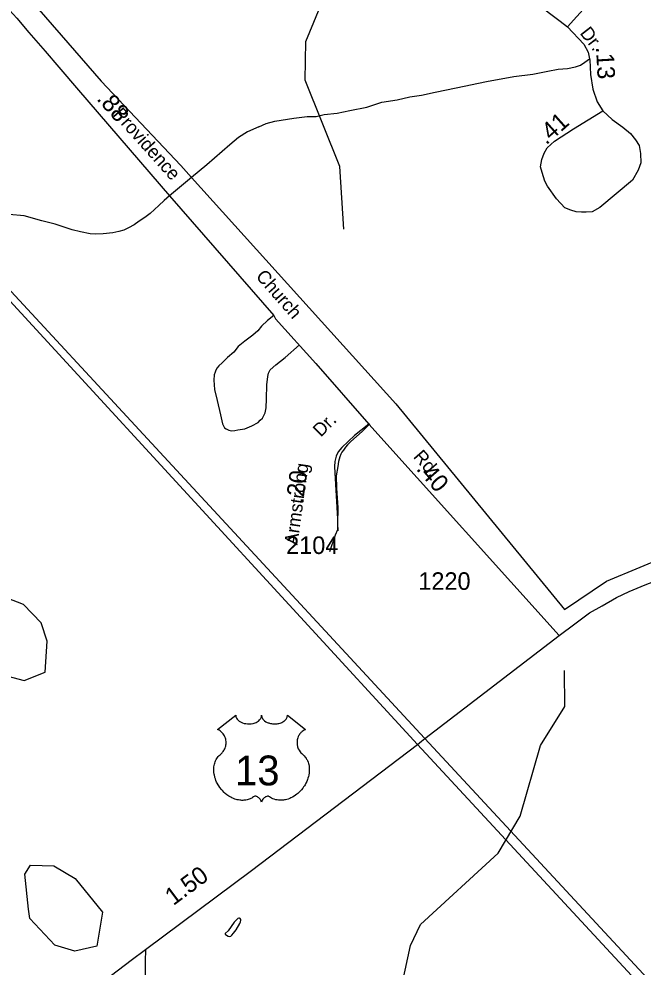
# Model space of a CAD drawing. Extents: x 2206922 to 2357709, y 510027 to 673830.
# Drawn here: x 2274218 to 2278661, y 569360 to 576114 of the extents above; entities that cross this region are included whole.
import ezdxf

# ---------------------------------------------------------------- set-up
doc = ezdxf.new("R2010")
doc.units = 0
for name, color, linetype in [('Exist Boundary Political Urban Extension UEB', 7, 'Continuous'), ('Exist Hydrographic Creek Single Shore', 7, 'Continuous'), ('Exist Hydrographic Misc Water Feature', 7, 'Continuous'), ('Exist Hydrographic Pond Under 1500 Sq Ft', 7, 'Continuous'), ('Exist Road Non-System Type 51', 7, 'Continuous'), ('Exist Road Primary US Attributed', 7, 'Continuous'), ('Exist Road Primary US Mileage Tenths English Label', 7, 'Continuous'), ('Exist Road Primary US Shield CELL', 7, 'Continuous'), ('Exist Road Primary US Shield Number Label', 7, 'Continuous'), ('Exist Road Secondary Mileage Hundredths English Label', 7, 'Continuous'), ('Exist Road Secondary Type 51 Attributed', 7, 'Continuous'), ('Exist Road Secondary Type 51 Label', 7, 'Continuous'), ('Exist Road Secondary Type 51 Number Label', 7, 'Continuous'), ('Exist Utilities Electrical Transmission Line', 7, 'Continuous')]:
    doc.layers.add(name, color=color, linetype=linetype)

msp = doc.modelspace()

# ---------------------------------------------------------------- linework, layer by layer
at = {"layer": 'Exist Boundary Political Urban Extension UEB'}
for points in [[(2274279.2, 576941.1), (2274204.2, 576769.8), (2274170.9, 576403.5), (2274803.7, 575670.9), (2275369.9, 575071.5), (2275447.3, 574985.8)], [(2275447.3, 574985.8), (2276902, 573373.2), (2278101, 571907.9), (2278400.8, 572107.7), (2279599.8, 572607.2), (2280599, 573040.1), (2280739, 573000.2)]]:
    msp.add_lwpolyline(points, dxfattribs=at)
at = {"layer": 'Exist Hydrographic Creek Single Shore'}
msp.add_lwpolyline([(2276804.6, 568579.4), (2277004.8, 569513.4), (2277077.8, 569662.8), (2277630.8, 570169.8), (2277786.8, 570435.5), (2277931.8, 570937.7), (2278104.7, 571216.3), (2278101.8, 571472.1)], dxfattribs=at)
at = {"layer": 'Exist Hydrographic Misc Water Feature'}
for points in [[(2276531.7, 574616.2), (2276502.8, 575062.8), (2276254.7, 575677.7), (2276260.6, 575953.1), (2276391.6, 576271.9)], [(2275764.2, 569624.2), (2275790.2, 569670.2), (2275795.6, 569682.4), (2275797.6, 569692.6), (2275797.8, 569698.3), (2275793.7, 569704.5), (2275787.6, 569708.3), (2275783.3, 569708.1), (2275775.3, 569706.1), (2275749.6, 569680), (2275706.6, 569617.5), (2275686.5, 569599.4), (2275686.9, 569593.3), (2275694.9, 569585.6), (2275706.6, 569579.8), (2275716.6, 569577.9), (2275726.7, 569580), (2275734.7, 569587.7), (2275746.6, 569602.1), (2275764.2, 569624.2)]]:
    msp.add_lwpolyline(points, dxfattribs=at)
at = {"layer": 'Exist Hydrographic Pond Under 1500 Sq Ft'}
for points in [[(2274254.6, 571402.2), (2274403.7, 571461.5), (2274418.6, 571681), (2274375.8, 571813.1), (2274249.7, 571943.5), (2274057.7, 572016.3), (2273899.7, 571983.4), (2273825.6, 571906.2), (2273852.7, 571699), (2274054.7, 571452.2), (2274254.6, 571402.2)], [(2274614.7, 569473.2), (2274472.8, 569515.4), (2274295.6, 569705.9), (2274286.8, 569771.7), (2274259.7, 570021.5), (2274300.7, 570086.2), (2274466.6, 570079.6), (2274617.7, 569991.3), (2274811.7, 569751.2), (2274772.8, 569509.3), (2274614.7, 569473.2)]]:
    msp.add_lwpolyline(points, dxfattribs=at)
at = {"layer": 'Exist Road Non-System Type 51'}
msp.add_line((2275447.3, 574985.8), (2275289.7, 574853.7), dxfattribs=at)
for points in [[(2275925.2, 575345.9), (2275978.1, 575369.7), (2276039, 575385.6), (2276174, 575406.8), (2276269.4, 575420), (2276332.9, 575420), (2276391.2, 575433.3), (2276483.8, 575443.9), (2276573.9, 575462.4), (2276695.7, 575486.3), (2276801.6, 575520.7), (2276910.1, 575539.3), (2277000.1, 575560.5), (2277084.9, 575571.1), (2277180.2, 575592.2), (2277331.1, 575624), (2277545.6, 575669.1), (2277741.5, 575703.5), (2277876.6, 575722.1), (2277982.5, 575743.3), (2278056.6, 575756.5), (2278122.8, 575761.8), (2278181.1, 575772.4), (2278215.5, 575785.6), (2278247.4, 575806.8), (2278279.9, 575830.7)], [(2275925.2, 575345.9), (2275845.7, 575310.5), (2275780.4, 575269.9), (2275720.4, 575218.7), (2275554.5, 575075.6), (2275447.3, 574985.8)], [(2275289.7, 574853.7), (2275252.6, 574821.3), (2275213.8, 574784.2), (2275183.8, 574756), (2275152, 574729.5), (2275114.9, 574699.4), (2275074.3, 574673), (2275039, 574648.2), (2274998.4, 574625.3), (2274964.9, 574609.4), (2274929.6, 574600.5), (2274885.5, 574589.9), (2274818.4, 574584.6), (2274763.7, 574581.1), (2274724.8, 574582.9), (2274656, 574597), (2274596, 574612.9), (2274475.9, 574651.8), (2274380.6, 574676.5), (2274255.3, 574711.8), (2274149.4, 574720.6)], [(2276033.7, 574000.5), (2275987.8, 573965.2), (2275943.7, 573924.5), (2275919, 573892.7), (2275883.7, 573861), (2275827.2, 573818.6), (2275779.5, 573779.7), (2275747.7, 573740.9), (2275703.6, 573702), (2275664.8, 573664.9), (2275641.8, 573643.7), (2275629.5, 573627.8), (2275618.9, 573611.9), (2275615.4, 573597.8), (2275608.3, 573578.4), (2275604.8, 573541.3), (2275610.1, 573474.2), (2275629.5, 573396.5), (2275652.4, 573294), (2275666.6, 573230.4), (2275682.4, 573200.4), (2275693, 573195.1), (2275701.9, 573189.8), (2275712.4, 573184.5), (2275730.1, 573181), (2275754.8, 573182.7), (2275776, 573188), (2275825.4, 573195.1), (2275876.6, 573214.5), (2275920.7, 573239.3), (2275934.9, 573255.2), (2275952.5, 573271.1), (2275970.2, 573308.1), (2275977.2, 573343.5), (2275980.8, 573408.8), (2275982.5, 573507.7), (2275989.6, 573567.8), (2275994.9, 573590.7), (2276007.2, 573615.5), (2276047.8, 573650.8), (2276113.1, 573702), (2276215.5, 573793.8)], [(2276716.8, 573228.7), (2276662.1, 573175.7), (2276580.9, 573103.3), (2276558, 573080.3), (2276542.1, 573062.6), (2276528, 573043.2), (2276517.4, 573027.3), (2276508.5, 573013.2), (2276501.5, 572993.8), (2276492.7, 572962), (2276487.4, 572926.6), (2276476.8, 572859.5), (2276478.5, 572771.2), (2276487.4, 572631.7), (2276485.6, 572520.4), (2276487.4, 572467.4)], [(2275118.2, 569484.2), (2275117.1, 569398.3), (2275116.5, 569232.4), (2275122.1, 569032.6), (2275125.1, 568924.6), (2275131.1, 568836), (2275140.1, 568803), (2275153.6, 568785), (2275285.9, 568654.4), (2275491.1, 568451.8), (2275606.6, 568343.8), (2275648.6, 568304.8), (2275708.6, 568244.8), (2275818.1, 568177.2), (2275837.5, 568157.7), (2275864.5, 568127.7), (2275942.5, 567985.1), (2275963.5, 567946.1), (2275978.5, 567929.6), (2275992, 567913.1), (2276006.5, 567903.6)]]:
    msp.add_lwpolyline(points, dxfattribs=at)
at = {"layer": 'Exist Road Primary US Attributed'}
for points in [[(2278063.5, 571722.8), (2278176.7, 571803.7), (2278279.8, 571882.6), (2278369.4, 571933.5), (2278472.7, 571992.4), (2278562.4, 572035.2), (2278676.2, 572082.4), (2278780.3, 572123), (2278861.5, 572154.8), (2279159.9, 572274.9), (2279544.7, 572425.1), (2280000, 572618.5), (2280201.1, 572698.2), (2280508.6, 572815.6)], [(2274878, 569302.2), (2275016.9, 569409.3), (2275118.2, 569484.2), (2275874.5, 570047.1), (2277054.9, 570946.3), (2277083.2, 570967.9), (2277108, 570986.9), (2278063.5, 571722.8)]]:
    msp.add_lwpolyline(points, dxfattribs=at)
at = {"layer": 'Exist Road Primary US Shield CELL'}
msp.add_lwpolyline([(2275761.2, 571153.3), (2275761.6, 571148), (2275762.9, 571141.7), (2275763.8, 571138.4), (2275766.8, 571132.2), (2275771.7, 571124.8), (2275778.5, 571117.6), (2275786.1, 571111.3), (2275791.3, 571107.9), (2275800.1, 571103.2), (2275810, 571099), (2275821.1, 571095.9), (2275832.4, 571093.6), (2275844.8, 571092.2), (2275857, 571092), (2275870.2, 571093), (2275884.8, 571095.8), (2275891.6, 571097.5), (2275899.1, 571100.1), (2275906.1, 571103), (2275913.8, 571107.1), (2275919.9, 571111.1), (2275924.7, 571114.5), (2275931.6, 571121.1), (2275937, 571127.8), (2275939.3, 571131.6), (2275941.3, 571135.3), (2275944, 571143), (2275944.7, 571146.5), (2275945.3, 571153.6), (2275945.7, 571147.6), (2275946.3, 571143.9), (2275947.3, 571140.2), (2275948.8, 571136.4), (2275951.5, 571130.9), (2275954.6, 571126.3), (2275960.3, 571119.6), (2275963.9, 571116.2), (2275967.2, 571113.6), (2275975.9, 571107.6), (2275986.1, 571102.4), (2275991.1, 571100.2), (2275996.3, 571098.4), (2276002.8, 571096.4), (2276009.6, 571094.8), (2276016.3, 571093.7), (2276023.1, 571092.7), (2276030.1, 571092.1), (2276035.8, 571092), (2276042.8, 571092.1), (2276049.2, 571092.4), (2276055.8, 571093.2), (2276063.1, 571094.4), (2276069, 571095.7), (2276076.7, 571097.8), (2276083.7, 571100.3), (2276089.8, 571102.9), (2276097.8, 571107.1), (2276104.3, 571111.1), (2276109, 571114.9), (2276114.6, 571120.1), (2276119.9, 571126.3), (2276123, 571130.7), (2276125.2, 571135.4), (2276127.3, 571140.2), (2276128.5, 571145.4), (2276129.2, 571149.9), (2276129.3, 571153.7), (2276257.9, 571051.3), (2276254.8, 571050.1), (2276247.9, 571046.7), (2276242.3, 571043.4), (2276233.5, 571037.2), (2276229.7, 571033.8), (2276225.9, 571030.2), (2276222.4, 571026.4), (2276219.3, 571022.8), (2276215.6, 571017.7), (2276212.2, 571012.5), (2276209, 571006.8), (2276206.6, 571001.9), (2276202.6, 570991.5), (2276200.7, 570985), (2276199.5, 570979.4), (2276198, 570968), (2276197.6, 570962.5), (2276197.6, 570957.1), (2276197.9, 570951.4), (2276198.5, 570945.9), (2276199.4, 570940.2), (2276200.3, 570935.2), (2276201.9, 570929.1), (2276204.2, 570921.9), (2276207, 570915), (2276212.9, 570903.8), (2276220.5, 570892.4), (2276225.9, 570886.1), (2276231.2, 570880.6), (2276239.1, 570873.9), (2276243.4, 570870.1), (2276248.3, 570865.2), (2276256.4, 570855.8), (2276259.7, 570851.4), (2276263, 570846.5), (2276266, 570841.4), (2276269, 570835.9), (2276271.5, 570831.1), (2276276, 570820.1), (2276279.3, 570809.4), (2276280.8, 570803.8), (2276283.2, 570791.1), (2276284.1, 570784.9), (2276285.1, 570772.6), (2276285.1, 570757.7), (2276284, 570743.6), (2276281.3, 570727.1), (2276279.1, 570717.2), (2276275.8, 570705.7), (2276272.5, 570695.8), (2276266.6, 570681.1), (2276261.4, 570670.5), (2276254.7, 570658), (2276250, 570650.5), (2276244.6, 570642.4), (2276237.9, 570633.2), (2276230, 570623.3), (2276220.5, 570612.9), (2276212.8, 570605.2), (2276202.8, 570596.2), (2276196.7, 570591.2), (2276188, 570584.7), (2276176.2, 570576.8), (2276164.5, 570570), (2276154.6, 570564.9), (2276145.7, 570561.1), (2276134.4, 570556.8), (2276115.4, 570551.6), (2276108.5, 570550.1), (2276100.3, 570548.9), (2276092.6, 570548.1), (2276085.1, 570547.7), (2276075.1, 570547.7), (2276065.2, 570548.4), (2276055.7, 570549.8), (2276046, 570551.9), (2276035.7, 570554.9), (2276026.4, 570558.6), (2276017, 570563.2), (2276001.1, 570573.2), (2275996.5, 570575.6), (2275993.9, 570576.3), (2275987.7, 570576.6), (2275982, 570575.4), (2275976, 570573.1), (2275972.5, 570571.2), (2275967.7, 570568), (2275964.1, 570565.2), (2275959.7, 570561), (2275956.6, 570557.5), (2275954.3, 570554.7), (2275949.8, 570547.7), (2275948.2, 570544.3), (2275946.6, 570540), (2275945.1, 570533.6), (2275943.1, 570541.7), (2275940.7, 570547), (2275938, 570551.6), (2275935.1, 570555.6), (2275930.7, 570560.8), (2275926.6, 570564.6), (2275921.8, 570568.6), (2275916.6, 570571.7), (2275912.5, 570573.8), (2275908.7, 570575.3), (2275904, 570576.4), (2275900.2, 570576.7), (2275897.1, 570576.6), (2275892.8, 570575.7), (2275887, 570571.5), (2275881.5, 570567.7), (2275875.5, 570563.9), (2275868.4, 570560.1), (2275863.1, 570557.7), (2275856.9, 570555.3), (2275849.6, 570552.8), (2275841.7, 570550.8), (2275833.6, 570549.2), (2275826.5, 570548.1), (2275818.8, 570547.4), (2275811.9, 570547.2), (2275804.7, 570547.2), (2275797.9, 570547.8), (2275790.1, 570548.4), (2275780.4, 570549.9), (2275772.3, 570551.7), (2275763.8, 570554), (2275755.1, 570556.7), (2275745.7, 570560.3), (2275734, 570565.4), (2275725.9, 570569.6), (2275713.1, 570576.9), (2275698, 570587.3), (2275686.7, 570596.5), (2275678.4, 570604.1), (2275666.1, 570616.5), (2275659, 570624.7), (2275647.7, 570639.2), (2275640.5, 570649.8), (2275635.8, 570657.6), (2275629, 570670), (2275625.2, 570677.8), (2275620.3, 570689.2), (2275616.5, 570699.7), (2275613.3, 570709.5), (2275611.6, 570715.8), (2275609.2, 570726.9), (2275607.7, 570734.7), (2275606.3, 570745.4), (2275605.5, 570756.7), (2275605.3, 570767.1), (2275605.6, 570775.8), (2275606.6, 570785.9), (2275608.3, 570796.6), (2275610.3, 570805.8), (2275612.2, 570812.4), (2275614.9, 570820.5), (2275618.5, 570829.4), (2275622.8, 570837.9), (2275626.8, 570844.9), (2275631.9, 570852.5), (2275636.9, 570859), (2275643.5, 570866.1), (2275650.3, 570872.7), (2275656.6, 570877.8), (2275664.1, 570885.1), (2275667.9, 570889.5), (2275672.6, 570895.6), (2275676.3, 570901.3), (2275679.3, 570906.4), (2275683.2, 570913.9), (2275685.5, 570919.6), (2275688.5, 570928.2), (2275690, 570934.3), (2275691.5, 570942.1), (2275692.5, 570949.5), (2275692.9, 570958.7), (2275692.6, 570966.3), (2275691.7, 570975.2), (2275690, 570983.7), (2275688, 570991.1), (2275684.8, 570999.7), (2275681.9, 571005.9), (2275676.9, 571014.3), (2275671.5, 571022.1), (2275665.8, 571028.5), (2275660.1, 571034.2), (2275654.6, 571038.5), (2275649.4, 571042.2), (2275642.9, 571046.2), (2275636.6, 571049.3), (2275632.6, 571050.9)], close=True, dxfattribs=at)
at = {"layer": 'Exist Road Secondary Type 51 Attributed'}
msp.add_line((2276708.8, 573228.4), (2278063.5, 571722.8), dxfattribs=at)
for points in [[(2278620.4, 577163.2), (2278589.6, 576990.8), (2278547.5, 576745.2), (2278507, 576600.6), (2278467.2, 576506.3), (2278410.2, 576386.3), (2278322.4, 576280.9), (2278123.4, 576058.2)], [(2274157.6, 576962.5), (2274121.1, 576827.7), (2274099.9, 576762.3), (2274064.6, 576638.7), (2274036.4, 576529.2), (2274027.6, 576463.9), (2274029.3, 576402), (2274034.6, 576364.9), (2274052.3, 576320.8), (2274073.5, 576276.6), (2274101.7, 576236), (2274151.1, 576176), (2274202.3, 576119.4), (2274288.8, 576018.8), (2274403.6, 575884.5), (2274502.4, 575771.5), (2274641.9, 575607.3), (2275289.7, 574853.7), (2276033.7, 574000.5), (2276044.4, 573978.8), (2276331.6, 573660.4), (2276708.8, 573228.4)], [(2277781, 576294), (2277899, 576228.4), (2278070.2, 576099), (2278123.4, 576058.2)], [(2278123.4, 576058.2), (2278240.4, 575935.2), (2278269.7, 575876.6), (2278279.9, 575830.7), (2278281.4, 575823.9), (2278287.3, 575718.5), (2278304.8, 575613), (2278334.1, 575525.1), (2278375.1, 575460.7)], [(2277982, 574923.2), (2277961.9, 574958.7), (2277942.6, 575019.5), (2277931.5, 575060.9), (2277939.8, 575113.4), (2277956.4, 575157.6), (2277978.4, 575196.3), (2278030.9, 575243.2), (2278166.1, 575331.6), (2278375.1, 575460.7)], [(2278375.1, 575460.7), (2278442.1, 575397.9), (2278516.7, 575342.6), (2278571.9, 575298.4), (2278607.7, 575254.3), (2278632.6, 575212.8), (2278643.6, 575154.8), (2278646.4, 575088.5), (2278627.1, 575036.1), (2278585.7, 574967)], [(2278585.7, 574967), (2278353.8, 574770.9), (2278298.6, 574740.5), (2278257.2, 574737.8), (2278224.1, 574737.8), (2278185.4, 574740.5), (2278146.8, 574751.6), (2278105.4, 574768.1), (2278044.7, 574831.7), (2277982, 574923.2)], [(2276708.8, 573228.4), (2276607.2, 573146.6), (2276516.8, 573060.6), (2276490.6, 573031.2), (2276475.4, 573000.6), (2276466.6, 572962.5), (2276463.4, 572925.5), (2276467.7, 572879.7), (2276485.2, 572552.8), (2276485.2, 572474.4), (2276469.9, 572436.3), (2276428, 572317.8)]]:
    msp.add_lwpolyline(points, dxfattribs=at)
at = {"layer": 'Exist Utilities Electrical Transmission Line'}
for points in [[(2273738.5, 574627.5), (2273746.8, 574618.6), (2277105, 570990.1), (2277108, 570986.9)], [(2273695.3, 574602), (2273721.1, 574574.3), (2277054.9, 570946.3)], [(2277108, 570986.9), (2280554.1, 567270.5), (2280755.5, 567057.4)], [(2277054.9, 570946.3), (2277055.4, 570945.7), (2280375.3, 567358.7), (2280289.2, 567057.4)]]:
    msp.add_lwpolyline(points, dxfattribs=at)

# ---------------------------------------------------------------- texts
at = {"layer": 'Exist Road Primary US Mileage Tenths English Label'}
msp.add_text('1.50', height=125, rotation=36.65954, dxfattribs=at).set_placement((2275317.2, 569793.5))
at = {"layer": 'Exist Road Primary US Shield Number Label'}
msp.add_text('13', height=212.5, dxfattribs=at).set_placement((2275757, 570654))
at = {"layer": 'Exist Road Secondary Mileage Hundredths English Label'}
for s, rotation, p in [('.13', 273.17781, (2278325.7, 575914.3)), ('.88', 311.78154, (2274766, 575542.2)), ('.41', 41.84017, (2277971.7, 575212.5)), ('.20', 82.02887, (2276239.8, 572658.7)), ('.40', 311.10645, (2277041.3, 572906.3))]:
    msp.add_text(s, height=125, rotation=rotation, dxfattribs=at).set_placement(p)
at = {"layer": 'Exist Road Secondary Type 51 Label'}
for s, rotation, p in [('Dr.', 307.85791, (2278207.2, 576012.8)), ('Providence', 311.78154, (2274882.1, 575430.9)), ('Church', 311.10647, (2275899.5, 574277.7)), ('Dr.', 44.99456, (2276367, 573130.6)), ('Rd.', 311.10645, (2277020.7, 572992.8)), ('Armstrong', 82.02887, (2276200.1, 572362.9))]:
    msp.add_text(s, height=95, rotation=rotation, dxfattribs=at).set_placement(p)
at = {"layer": 'Exist Road Secondary Type 51 Number Label'}
for s, p in [('2104', (2276120.3, 572302.3)), ('1220', (2277061.3, 572047.1))]:
    msp.add_text(s, height=125, dxfattribs=at).set_placement(p)

doc.saveas('drawing.dxf')
